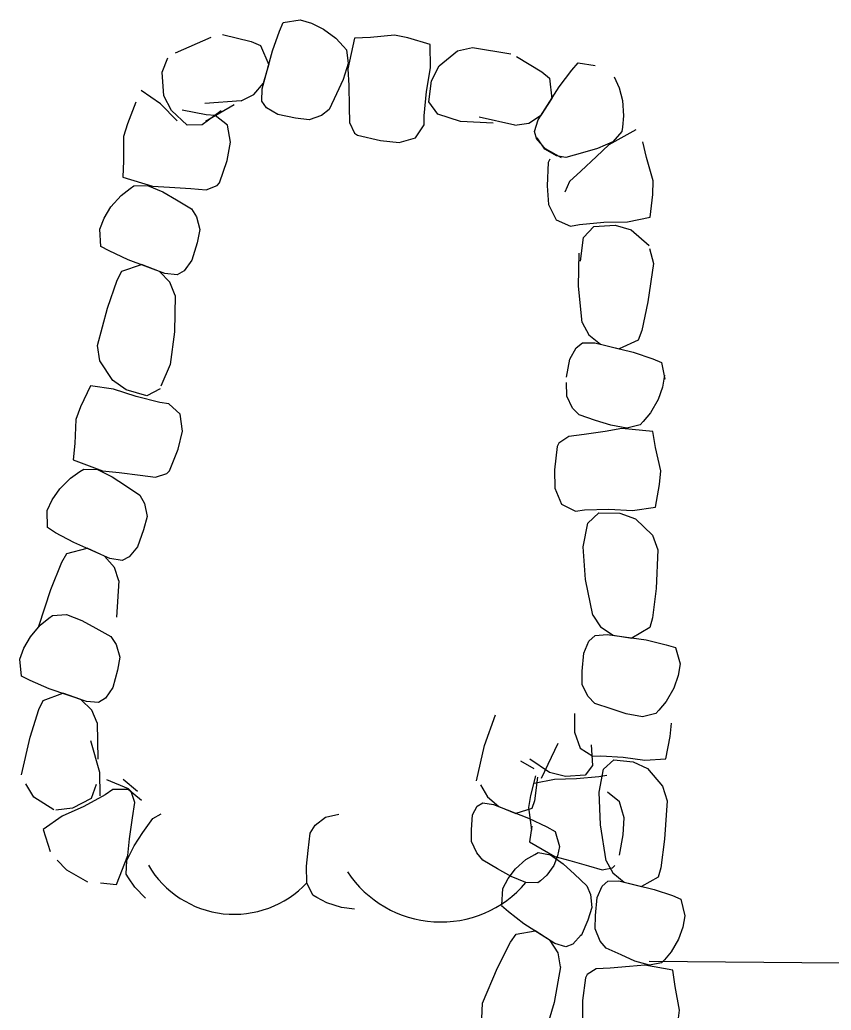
# Model space of a CAD drawing. Extents: x 588843 to 2552415, y 180129 to 269402.
# Drawn here: x 593574.83 to 593607.83, y 186546.98 to 186587.25 of the extents above; entities that cross this region are included whole.
import ezdxf

# ---------------------------------------------------------------- set-up
doc = ezdxf.new("R2010")
doc.units = 0
for name, color, linetype in [('E_DRN', 7, 'Continuous'), ('E_DRN_RipRap', 7, 'Continuous'), ('E_DWY', 7, 'Continuous')]:
    doc.layers.add(name, color=color, linetype=linetype)

# ---------------------------------------------------------------- blocks, each defined once
blk = doc.blocks.new('CULV2')
at = {"layer": 'E_DRN'}
blk.add_arc((19.68, 14.76), 24.6, 216.8699, 323.1301, dxfattribs=at)

msp = doc.modelspace()

# ---------------------------------------------------------------- linework, layer by layer
at = {"layer": 'E_DRN_RipRap'}
for p, q in [((593585.395, 186586.78), (593585.55, 186587.137)), ((593585.55, 186587.137), (593586.238, 186587.246)), ((593586.238, 186587.246), (593586.703, 186587.109)), ((593586.703, 186587.109), (593587.186, 186586.87)), ((593583.079, 186586.647), (593584.239, 186586.359)), ((593585.105, 186585.985), (593585.395, 186586.78)), ((593587.186, 186586.87), (593587.684, 186586.495)), ((593590.079, 186586.623), (593589.103, 186586.531)), ((593590.62, 186586.508), (593590.079, 186586.623)), ((593581.167, 186585.907), (593582.616, 186586.534)), ((593584.239, 186586.359), (593584.62, 186586.202)), ((593584.62, 186586.202), (593584.962, 186585.42)), ((593587.684, 186586.495), (593588.003, 186586.158)), ((593588.443, 186586.496), (593588.176, 186585.257)), ((593589.103, 186586.531), (593588.443, 186586.496)), ((593591.519, 186586.237), (593590.62, 186586.508)), ((593591.535, 186585.29), (593591.519, 186586.237)), ((593584.686, 186584.44), (593585.105, 186585.985)), ((593588.003, 186586.158), (593588.122, 186586.019)), ((593588.122, 186586.019), (593588.19, 186585.463)), ((593591.882, 186585.372), (593592.633, 186585.979)), ((593592.633, 186585.979), (593593.244, 186586.121)), ((593593.244, 186586.121), (593594.801, 186585.859)), ((593580.622, 186585.118), (593580.856, 186585.696)), ((593584.751, 186584.672), (593584.962, 186585.42)), ((593588.19, 186585.463), (593587.989, 186584.823)), ((593595.037, 186585.757), (593596.06, 186585.137)), ((593597.288, 186585.196), (593597.542, 186585.49)), ((593597.542, 186585.49), (593598.231, 186585.389)), ((593580.687, 186584.157), (593580.622, 186585.118)), ((593588.176, 186585.257), (593588.209, 186584.571)), ((593591.368, 186584.333), (593591.535, 186585.29)), ((593591.578, 186584.765), (593591.882, 186585.372)), ((593596.06, 186585.137), (593596.376, 186584.874)), ((593596.775, 186584.523), (593597.288, 186585.196)), ((593584.354, 186584.203), (593584.751, 186584.672)), ((593587.989, 186584.823), (593587.716, 186584.237)), ((593591.468, 186583.906), (593591.578, 186584.765)), ((593596.376, 186584.874), (593596.471, 186584.027)), ((593599.001, 186584.924), (593599.205, 186584.485)), ((593580.555, 186583.828), (593579.775, 186584.365)), ((593583.841, 186583.949), (593584.354, 186584.203)), ((593584.679, 186583.941), (593584.686, 186584.44)), ((593587.716, 186584.237), (593587.411, 186583.603)), ((593588.209, 186584.571), (593588.229, 186583.703)), ((593591.276, 186583.344), (593591.368, 186584.333)), ((593595.916, 186583.175), (593596.775, 186584.523)), ((593599.205, 186584.485), (593599.343, 186583.964)), ((593579.559, 186583.893), (593579.21, 186583.023)), ((593581.239, 186583.137), (593580.555, 186583.828)), ((593581.007, 186583.558), (593580.687, 186584.157)), ((593583.841, 186583.949), (593582.364, 186583.837)), ((593583.547, 186583.786), (593582.393, 186583.113)), ((593584.871, 186583.669), (593584.679, 186583.941)), ((593591.83, 186583.412), (593591.468, 186583.906)), ((593596.047, 186583.377), (593596.471, 186584.027)), ((593599.343, 186583.964), (593599.389, 186583.343)), ((593581.644, 186582.969), (593581.007, 186583.558)), ((593582.415, 186583.386), (593581.439, 186583.569)), ((593583.024, 186583.551), (593582.253, 186582.976)), ((593582.781, 186583.354), (593582.415, 186583.386)), ((593585.326, 186583.402), (593584.871, 186583.669)), ((593586.049, 186583.248), (593585.326, 186583.402)), ((593587.411, 186583.603), (593587.105, 186583.361)), ((593588.229, 186583.703), (593588.24, 186583.075)), ((593592.753, 186583.113), (593591.83, 186583.412)), ((593579.21, 186583.023), (593579.047, 186582.496)), ((593583.275, 186582.956), (593582.781, 186583.354)), ((593586.597, 186583.185), (593586.049, 186583.248)), ((593587.105, 186583.361), (593586.597, 186583.185)), ((593588.24, 186583.075), (593588.447, 186582.641)), ((593591.277, 186582.976), (593591.276, 186583.344)), ((593594.086, 186583.05), (593592.753, 186583.113)), ((593594.963, 186582.957), (593593.52, 186583.29)), ((593594.963, 186582.957), (593595.529, 186583.047)), ((593595.529, 186583.047), (593596.047, 186583.377)), ((593595.761, 186582.701), (593595.916, 186583.175)), ((593599.389, 186583.343), (593599.346, 186582.881)), ((593582.253, 186582.976), (593581.644, 186582.969)), ((593583.405, 186582.271), (593583.275, 186582.956)), ((593588.447, 186582.641), (593588.573, 186582.553)), ((593590.927, 186582.448), (593591.277, 186582.976)), ((593595.864, 186582.384), (593595.761, 186582.701)), ((593599.889, 186582.772), (593598.783, 186582.159)), ((593599.319, 186582.7), (593598.946, 186582.284)), ((593599.346, 186582.881), (593599.319, 186582.7)), ((593579.047, 186582.496), (593579.051, 186581.515)), ((593583.261, 186581.527), (593583.405, 186582.271)), ((593588.573, 186582.553), (593589.502, 186582.333)), ((593589.502, 186582.333), (593590.256, 186582.256)), ((593590.256, 186582.256), (593590.927, 186582.448)), ((593596.219, 186581.994), (593595.864, 186582.384)), ((593596.188, 186581.988), (593595.875, 186582.442)), ((593598.946, 186582.284), (593598.334, 186582.015)), ((593600.324, 186581.646), (593600.17, 186582.289)), ((593596.654, 186581.721), (593596.188, 186581.988)), ((593596.864, 186581.632), (593596.219, 186581.994)), ((593597.714, 186581.836), (593597.038, 186581.65)), ((593598.334, 186582.015), (593597.714, 186581.836)), ((593598.783, 186582.159), (593598.29, 186581.684)), ((593579.051, 186581.515), (593579.027, 186580.855)), ((593582.959, 186580.623), (593583.261, 186581.527)), ((593596.324, 186581.443), (593596.277, 186580.491)), ((593596.387, 186581.583), (593596.324, 186581.443)), ((593597.038, 186581.65), (593596.654, 186581.721)), ((593598.29, 186581.684), (593597.651, 186581.098)), ((593600.592, 186580.703), (593600.324, 186581.646)), ((593597.651, 186581.098), (593597.186, 186580.678)), ((593579.027, 186580.855), (593580.236, 186580.476)), ((593582.861, 186580.506), (593582.959, 186580.623)), ((593597.186, 186580.678), (593596.997, 186580.237)), ((593600.577, 186580.15), (593600.592, 186580.703)), ((593578.96, 186580.099), (593579.324, 186580.386)), ((593579.324, 186580.386), (593579.473, 186580.492)), ((593579.473, 186580.492), (593580.032, 186580.508)), ((593580.032, 186580.508), (593580.65, 186580.25)), ((593580.236, 186580.476), (593580.92, 186580.446)), ((593580.65, 186580.25), (593581.209, 186579.924)), ((593580.92, 186580.446), (593581.786, 186580.386)), ((593581.786, 186580.386), (593582.411, 186580.339)), ((593582.411, 186580.339), (593582.861, 186580.506)), ((593596.277, 186580.491), (593596.339, 186579.735)), ((593578.543, 186579.638), (593578.96, 186580.099)), ((593581.209, 186579.924), (593581.811, 186579.563)), ((593600.475, 186579.217), (593600.577, 186580.15)), ((593578.262, 186579.179), (593578.543, 186579.638)), ((593581.811, 186579.563), (593582.025, 186579.236)), ((593596.339, 186579.735), (593596.649, 186579.11)), ((593578.085, 186578.729), (593578.262, 186579.179)), ((593582.025, 186579.236), (593582.155, 186578.714)), ((593596.649, 186579.11), (593597.231, 186578.862)), ((593597.592, 186578.93), (593598.579, 186579.019)), ((593598.579, 186579.019), (593599.549, 186579.029)), ((593599.549, 186579.029), (593600.475, 186579.217)), ((593578.131, 186578.035), (593578.085, 186578.729)), ((593582.155, 186578.714), (593582.043, 186578.174)), ((593597.231, 186578.862), (593597.592, 186578.93)), ((593597.759, 186578.398), (593598.178, 186578.843)), ((593598.178, 186578.843), (593599.042, 186578.891)), ((593599.042, 186578.891), (593599.693, 186578.703)), ((593599.693, 186578.703), (593600.424, 186578.075)), ((593582.043, 186578.174), (593581.825, 186577.469)), ((593597.635, 186577.436), (593597.759, 186578.398)), ((593578.472, 186577.847), (593578.131, 186578.035)), ((593579.237, 186577.486), (593578.472, 186577.847)), ((593597.559, 186576.419), (593597.588, 186577.754)), ((593600.445, 186577.948), (593600.603, 186577.34)), ((593580.736, 186576.927), (593579.237, 186577.486)), ((593581.825, 186577.469), (593581.519, 186577.04)), ((593578.788, 186576.658), (593578.979, 186577.022)), ((593578.979, 186577.022), (593579.786, 186577.291)), ((593580.511, 186577.012), (593579.786, 186577.291)), ((593580.942, 186576.575), (593580.511, 186577.012)), ((593581.519, 186577.04), (593581.231, 186576.873)), ((593600.603, 186577.34), (593600.381, 186575.777)), ((593578.398, 186575.529), (593578.788, 186576.658)), ((593581.231, 186576.873), (593580.736, 186576.927)), ((593581.149, 186576.04), (593580.942, 186576.575)), ((593597.708, 186574.946), (593597.559, 186576.419)), ((593581.149, 186576.04), (593581.128, 186574.56)), ((593600.381, 186575.777), (593600.124, 186574.609)), ((593577.999, 186574.003), (593578.398, 186575.529)), ((593597.708, 186574.946), (593597.975, 186574.439)), ((593581.128, 186574.56), (593580.946, 186573.238)), ((593600.124, 186574.609), (593599.976, 186574.225)), ((593597.975, 186574.439), (593598.454, 186574.055)), ((593599.976, 186574.225), (593599.205, 186573.863)), ((593578.086, 186573.381), (593577.999, 186574.003)), ((593597.2, 186573.447), (593597.455, 186573.909)), ((593597.455, 186573.909), (593597.722, 186574.108)), ((593597.722, 186574.108), (593598.22, 186574.114)), ((593598.22, 186574.114), (593599.773, 186573.734)), ((593598.454, 186574.055), (593599.205, 186573.863)), ((593599.773, 186573.734), (593600.574, 186573.465)), ((593578.622, 186572.578), (593578.086, 186573.381)), ((593597.066, 186572.72), (593597.2, 186573.447)), ((593600.574, 186573.465), (593600.934, 186573.319)), ((593600.934, 186573.319), (593601.06, 186572.634)), ((593580.946, 186573.238), (593580.567, 186572.346)), ((593579.166, 186572.2), (593578.61, 186572.59)), ((593601.054, 186572.792), (593600.975, 186572.315)), ((593577.704, 186572.36), (593577.308, 186571.513)), ((593578.641, 186572.235), (593577.704, 186572.36)), ((593579.563, 186571.929), (593578.641, 186572.235)), ((593579.999, 186571.964), (593579.166, 186572.2)), ((593580.538, 186572.248), (593579.999, 186571.964)), ((593597.074, 186571.943), (593597.071, 186572.494)), ((593600.975, 186572.315), (593600.796, 186571.806)), ((593580.526, 186571.691), (593579.563, 186571.929)), ((593597.31, 186571.46), (593597.074, 186571.943)), ((593600.796, 186571.806), (593600.485, 186571.266)), ((593577.308, 186571.513), (593577.116, 186570.996)), ((593580.89, 186571.638), (593580.526, 186571.691)), ((593581.361, 186571.213), (593580.89, 186571.638)), ((593597.587, 186571.186), (593597.31, 186571.46)), ((593577.116, 186570.996), (593577.067, 186570.019)), ((593581.454, 186570.523), (593581.361, 186571.213)), ((593598.251, 186570.96), (593597.587, 186571.186)), ((593598.865, 186570.76), (593598.251, 186570.96)), ((593600.189, 186570.908), (593600.066, 186570.774)), ((593600.485, 186571.266), (593600.189, 186570.908)), ((593581.27, 186569.789), (593581.454, 186570.523)), ((593598.642, 186570.511), (593597.784, 186570.385)), ((593599.317, 186570.627), (593598.642, 186570.511)), ((593599.523, 186570.639), (593598.865, 186570.76)), ((593600.578, 186570.513), (593599.317, 186570.627)), ((593600.066, 186570.774), (593599.523, 186570.639)), ((593600.692, 186569.862), (593600.578, 186570.513)), ((593597.163, 186570.299), (593596.758, 186570.04)), ((593597.784, 186570.385), (593597.163, 186570.299)), ((593577.067, 186570.019), (593577.007, 186569.362)), ((593580.92, 186568.905), (593581.27, 186569.789)), ((593596.687, 186569.904), (593596.581, 186568.956)), ((593596.758, 186570.04), (593596.687, 186569.904)), ((593600.901, 186568.904), (593600.692, 186569.862)), ((593577.007, 186569.362), (593578.193, 186568.914)), ((593577.278, 186568.877), (593577.432, 186568.974)), ((593577.432, 186568.974), (593577.991, 186568.959)), ((593577.991, 186568.959), (593578.595, 186568.665)), ((593578.193, 186568.914), (593578.875, 186568.845)), ((593580.815, 186568.794), (593580.92, 186568.905)), ((593596.581, 186568.956), (593596.596, 186568.198)), ((593600.852, 186568.353), (593600.901, 186568.904)), ((593576.458, 186568.177), (593576.899, 186568.612)), ((593576.899, 186568.612), (593577.278, 186568.877)), ((593578.595, 186568.665), (593579.134, 186568.309)), ((593578.875, 186568.845), (593579.735, 186568.737)), ((593579.735, 186568.737), (593580.357, 186568.654)), ((593580.357, 186568.654), (593580.815, 186568.794)), ((593576.152, 186567.735), (593576.458, 186568.177)), ((593579.134, 186568.309), (593579.716, 186567.914)), ((593596.596, 186568.198), (593596.866, 186567.556)), ((593600.692, 186567.428), (593600.852, 186568.353)), ((593575.951, 186567.297), (593576.152, 186567.735)), ((593579.716, 186567.914), (593579.911, 186567.576)), ((593575.959, 186566.601), (593575.951, 186567.297)), ((593579.911, 186567.576), (593580.012, 186567.048)), ((593596.866, 186567.556), (593597.432, 186567.272)), ((593597.432, 186567.272), (593597.796, 186567.318)), ((593597.796, 186567.318), (593598.787, 186567.346)), ((593598.787, 186567.346), (593599.756, 186567.298)), ((593599.756, 186567.298), (593600.692, 186567.428)), ((593580.012, 186567.048), (593579.871, 186566.517)), ((593597.93, 186566.777), (593598.376, 186567.196)), ((593598.376, 186567.196), (593599.241, 186567.191)), ((593599.241, 186567.191), (593599.879, 186566.963)), ((593599.879, 186566.963), (593600.57, 186566.291)), ((593576.29, 186566.395), (593575.959, 186566.601)), ((593579.871, 186566.517), (593579.616, 186565.826)), ((593597.746, 186565.824), (593597.93, 186566.777)), ((593577.033, 186565.991), (593576.29, 186566.395)), ((593600.57, 186566.291), (593600.786, 186565.702)), ((593576.75, 186565.544), (593577.571, 186565.766)), ((593578.499, 186565.348), (593577.033, 186565.991)), ((593578.279, 186565.446), (593577.571, 186565.766)), ((593579.616, 186565.826), (593579.287, 186565.416)), ((593597.844, 186564.493), (593597.746, 186565.824)), ((593600.786, 186565.702), (593600.714, 186564.124)), ((593576.54, 186565.192), (593576.75, 186565.544)), ((593578.686, 186564.985), (593578.279, 186565.446)), ((593578.991, 186565.266), (593578.499, 186565.348)), ((593579.287, 186565.416), (593578.991, 186565.266)), ((593576.09, 186564.088), (593576.54, 186565.192)), ((593578.863, 186564.44), (593578.686, 186564.985)), ((593598.132, 186563.04), (593597.844, 186564.493)), ((593575.607, 186562.59), (593576.09, 186564.088)), ((593578.863, 186564.44), (593578.761, 186562.966)), ((593600.714, 186564.124), (593600.569, 186562.937)), ((593575.667, 186562.629), (593576.022, 186562.924)), ((593576.022, 186562.924), (593576.168, 186563.032)), ((593576.168, 186563.032), (593576.727, 186563.063)), ((593576.727, 186563.063), (593577.353, 186562.823)), ((593598.132, 186563.04), (593598.446, 186562.561)), ((593600.569, 186562.937), (593600.459, 186562.541)), ((593575.265, 186562.161), (593575.667, 186562.629)), ((593577.353, 186562.823), (593577.922, 186562.515)), ((593577.922, 186562.515), (593578.536, 186562.172)), ((593598.446, 186562.561), (593598.959, 186562.225)), ((593600.459, 186562.541), (593599.726, 186562.106)), ((593574.998, 186561.698), (593575.265, 186562.161)), ((593578.536, 186562.172), (593578.76, 186561.853)), ((593597.98, 186561.984), (593598.226, 186562.208)), ((593598.226, 186562.208), (593598.722, 186562.261)), ((593598.722, 186562.261), (593600.303, 186562.032)), ((593598.959, 186562.225), (593599.726, 186562.106)), ((593574.835, 186561.247), (593574.998, 186561.698)), ((593578.76, 186561.853), (593578.906, 186561.338)), ((593597.77, 186561.499), (593597.98, 186561.984)), ((593600.303, 186562.032), (593601.126, 186561.841)), ((593601.126, 186561.841), (593601.498, 186561.731)), ((593601.498, 186561.731), (593601.689, 186561.061)), ((593574.903, 186560.558), (593574.835, 186561.247)), ((593578.906, 186561.338), (593578.811, 186560.8)), ((593597.705, 186560.763), (593597.77, 186561.499)), ((593601.689, 186561.061), (593601.61, 186560.584)), ((593575.25, 186560.381), (593574.903, 186560.558)), ((593578.811, 186560.8), (593578.616, 186560.094)), ((593597.709, 186560.211), (593597.705, 186560.763)), ((593601.61, 186560.584), (593601.43, 186560.074)), ((593576.027, 186560.043), (593575.25, 186560.381)), ((593577.543, 186559.527), (593576.027, 186560.043)), ((593578.616, 186560.094), (593578.324, 186559.66)), ((593597.945, 186559.729), (593597.709, 186560.211)), ((593601.43, 186560.074), (593601.119, 186559.535)), ((593575.783, 186559.576), (593576.582, 186559.864)), ((593577.316, 186559.606), (593576.582, 186559.864)), ((593578.324, 186559.66), (593578.041, 186559.487)), ((593598.221, 186559.455), (593597.945, 186559.729)), ((593575.604, 186559.209), (593575.783, 186559.576)), ((593577.761, 186559.183), (593577.316, 186559.606)), ((593578.041, 186559.487), (593577.543, 186559.527)), ((593598.886, 186559.229), (593598.221, 186559.455)), ((593599.499, 186559.029), (593598.886, 186559.229)), ((593601.119, 186559.535), (593600.824, 186559.177)), ((593575.25, 186558.078), (593575.604, 186559.209)), ((593577.985, 186558.658), (593577.761, 186559.183)), ((593593.734, 186557.737), (593594.173, 186558.995)), ((593597.395, 186559.038), (593597.392, 186558.286)), ((593600.157, 186558.907), (593599.499, 186559.029)), ((593600.7, 186559.042), (593600.157, 186558.907)), ((593600.824, 186559.177), (593600.7, 186559.042)), ((593577.985, 186558.658), (593578.011, 186557.188)), ((593601.276, 186558.108), (593601.333, 186558.649)), ((593574.898, 186556.554), (593575.25, 186558.078)), ((593597.392, 186558.286), (593597.625, 186557.629)), ((593601.11, 186557.204), (593601.276, 186558.108)), ((593577.715, 186557.949), (593578.079, 186556.665)), ((593593.411, 186556.302), (593593.734, 186557.737)), ((593596.717, 186557.826), (593596.037, 186556.401)), ((593597.625, 186557.629), (593598.134, 186557.304)), ((593598.064, 186557.763), (593598.128, 186556.927)), ((593598.134, 186557.304), (593598.468, 186557.321)), ((593598.468, 186557.321), (593599.372, 186557.272)), ((593599.372, 186557.272), (593600.254, 186557.148)), ((593595.753, 186556.795), (593595.213, 186557.11)), ((593596.38, 186556.646), (593595.58, 186557.185)), ((593598.128, 186556.927), (593597.821, 186556.536)), ((593598.578, 186556.774), (593598.993, 186557.154)), ((593598.993, 186557.154), (593599.782, 186557.082)), ((593599.782, 186557.082), (593600.359, 186556.807)), ((593600.254, 186557.148), (593601.11, 186557.204)), ((593600.359, 186556.807), (593600.974, 186556.088)), ((593578.079, 186556.665), (593578.091, 186555.695)), ((593595.811, 186556.506), (593595.605, 186555.709)), ((593595.883, 186556.461), (593595.759, 186555.488)), ((593597.023, 186556.488), (593596.38, 186556.646)), ((593597.821, 186556.536), (593597.023, 186556.488)), ((593598.384, 186556.466), (593597.479, 186556.381)), ((593598.708, 186556.529), (593598.384, 186556.466)), ((593598.389, 186555.845), (593598.578, 186556.774)), ((593575.407, 186555.644), (593575.077, 186556.178)), ((593577.946, 186556.163), (593577.741, 186555.587)), ((593579.26, 186555.985), (593578.378, 186556.344)), ((593579.618, 186555.874), (593579.04, 186556.365)), ((593593.569, 186556.141), (593593.854, 186555.662)), ((593596.576, 186556.363), (593595.746, 186556.193)), ((593597.479, 186556.381), (593596.576, 186556.363)), ((593600.974, 186556.088), (593601.158, 186555.487)), ((593576.219, 186555.124), (593575.407, 186555.644)), ((593578.312, 186555.742), (593577.445, 186555.266)), ((593578.615, 186555.949), (593578.312, 186555.742)), ((593579.247, 186555.953), (593578.615, 186555.949)), ((593579.78, 186555.505), (593579.247, 186555.953)), ((593579.37, 186555.879), (593579.26, 186555.985)), ((593579.507, 186555.421), (593579.37, 186555.879)), ((593593.854, 186555.662), (593594.316, 186555.258)), ((593595.605, 186555.709), (593595.524, 186555.223)), ((593598.45, 186554.519), (593598.389, 186555.845)), ((593599.218, 186555.446), (593598.733, 186555.843)), ((593576.971, 186555.199), (593576.3, 186555.111)), ((593577.445, 186555.266), (593576.562, 186554.87)), ((593577.741, 186555.587), (593576.971, 186555.199)), ((593579.419, 186554.803), (593579.507, 186555.421)), ((593593.251, 186554.919), (593593.437, 186555.281)), ((593593.437, 186555.281), (593593.658, 186555.414)), ((593593.658, 186555.414), (593594.103, 186555.344)), ((593594.103, 186555.344), (593595.525, 186554.782)), ((593594.316, 186555.258), (593595.006, 186554.979)), ((593595.524, 186555.223), (593595.646, 186554.305)), ((593595.759, 186555.488), (593595.663, 186555.177)), ((593599.416, 186554.799), (593599.218, 186555.446)), ((593601.158, 186555.487), (593601.058, 186553.931)), ((593576.562, 186554.87), (593575.79, 186554.328)), ((593579.302, 186553.948), (593579.419, 186554.803)), ((593580.243, 186554.774), (593580.583, 186554.965)), ((593586.85, 186554.503), (593587.273, 186554.835)), ((593587.273, 186554.835), (593587.812, 186554.953)), ((593593.197, 186554.31), (593593.251, 186554.919)), ((593595.663, 186555.177), (593595.006, 186554.979)), ((593599.378, 186554.11), (593599.416, 186554.799)), ((593579.842, 186554.2), (593580.243, 186554.774)), ((593586.64, 186554.174), (593586.85, 186554.503)), ((593595.525, 186554.782), (593596.266, 186554.429)), ((593595.661, 186554.465), (593595.563, 186553.827)), ((593596.266, 186554.429), (593596.601, 186554.249)), ((593598.681, 186553.059), (593598.45, 186554.519)), ((593575.79, 186554.328), (593576.071, 186553.432)), ((593579.48, 186553.667), (593579.842, 186554.2)), ((593586.557, 186553.476), (593586.64, 186554.174)), ((593593.203, 186553.842), (593593.197, 186554.31)), ((593596.601, 186554.249), (593596.776, 186553.637)), ((593599.219, 186553.278), (593599.378, 186554.11)), ((593579.181, 186553.07), (593579.48, 186553.667)), ((593579.227, 186553.27), (593579.302, 186553.948)), ((593593.417, 186553.378), (593593.203, 186553.842)), ((593595.563, 186553.827), (593596.594, 186553.229)), ((593596.776, 186553.637), (593596.707, 186553.25)), ((593601.058, 186553.931), (593600.9, 186552.767)), ((593578.768, 186552.094), (593579.227, 186553.27)), ((593586.49, 186552.832), (593586.557, 186553.476)), ((593593.667, 186553.081), (593593.417, 186553.378)), ((593595.417, 186553.102), (593595.773, 186553.313)), ((593595.773, 186553.313), (593595.918, 186553.388)), ((593595.918, 186553.388), (593596.417, 186553.299)), ((593596.417, 186553.299), (593596.936, 186552.931)), ((593596.707, 186553.25), (593596.549, 186552.86)), ((593596.594, 186553.229), (593597.199, 186553.071)), ((593576.352, 186553.084), (593576.732, 186552.682)), ((593579.161, 186552.513), (593579.181, 186553.07)), ((593586.508, 186552.161), (593586.49, 186552.832)), ((593594.266, 186552.735), (593593.667, 186553.081)), ((593594.993, 186552.732), (593595.417, 186553.102)), ((593596.549, 186552.86), (593596.272, 186552.476)), ((593596.936, 186552.931), (593597.395, 186552.509)), ((593597.199, 186553.071), (593597.961, 186552.85)), ((593597.961, 186552.85), (593598.512, 186552.686)), ((593598.681, 186553.059), (593598.957, 186552.56)), ((593598.931, 186552.764), (593599.032, 186552.86)), ((593576.732, 186552.682), (593577.587, 186552.204)), ((593579.256, 186552.358), (593579.161, 186552.513)), ((593594.818, 186552.423), (593594.266, 186552.735)), ((593594.689, 186552.338), (593594.993, 186552.732)), ((593595.41, 186552.167), (593594.818, 186552.423)), ((593596.272, 186552.476), (593596.008, 186552.241)), ((593597.395, 186552.509), (593597.889, 186552.043)), ((593598.512, 186552.686), (593598.931, 186552.764)), ((593598.957, 186552.56), (593599.417, 186552.187)), ((593600.791, 186552.383), (593600.113, 186552.009)), ((593600.9, 186552.767), (593600.791, 186552.383)), ((593578.111, 186552.162), (593578.768, 186552.094)), ((593579.519, 186551.979), (593579.256, 186552.358)), ((593579.951, 186551.534), (593579.519, 186551.979)), ((593586.753, 186551.657), (593586.508, 186552.161)), ((593594.48, 186551.933), (593594.689, 186552.338)), ((593595.898, 186552.155), (593595.41, 186552.167)), ((593596.008, 186552.241), (593595.898, 186552.155)), ((593597.889, 186552.043), (593598.041, 186551.684)), ((593598.317, 186551.561), (593598.519, 186552.025)), ((593598.519, 186552.025), (593598.749, 186552.227)), ((593598.749, 186552.227), (593599.201, 186552.241)), ((593599.201, 186552.241), (593600.638, 186551.892)), ((593599.417, 186552.187), (593600.113, 186552.009)), ((593586.91, 186551.564), (593586.753, 186551.657)), ((593594.441, 186551.247), (593594.48, 186551.933)), ((593598.041, 186551.684), (593598.096, 186551.151)), ((593600.638, 186551.892), (593601.384, 186551.638)), ((593601.384, 186551.638), (593601.721, 186551.5)), ((593587.322, 186551.348), (593586.91, 186551.564)), ((593587.914, 186551.155), (593587.322, 186551.348)), ((593594.704, 186550.976), (593594.427, 186551.218)), ((593598.242, 186550.837), (593598.317, 186551.561)), ((593601.721, 186551.5), (593601.88, 186550.822)), ((593588.449, 186551.085), (593587.914, 186551.155)), ((593595.335, 186550.491), (593594.704, 186550.976)), ((593598.096, 186551.151), (593597.934, 186550.647)), ((593598.233, 186550.291), (593598.242, 186550.837)), ((593601.88, 186550.822), (593601.798, 186550.355)), ((593596.596, 186549.688), (593595.335, 186550.491)), ((593597.934, 186550.647), (593597.66, 186550)), ((593594.795, 186549.751), (593595.026, 186550.078)), ((593595.026, 186550.078), (593595.799, 186550.208)), ((593596.407, 186549.811), (593595.799, 186550.208)), ((593597.668, 186550.039), (593597.321, 186549.668)), ((593598.438, 186549.794), (593598.233, 186550.291)), ((593601.798, 186550.355), (593601.623, 186549.865)), ((593594.259, 186548.704), (593594.795, 186549.751)), ((593596.725, 186549.307), (593596.407, 186549.811)), ((593597.034, 186549.552), (593596.596, 186549.688)), ((593597.321, 186549.668), (593597.034, 186549.552)), ((593598.684, 186549.501), (593598.438, 186549.794)), ((593601.623, 186549.865), (593601.328, 186549.355)), ((593596.824, 186548.745), (593596.725, 186549.307)), ((593599.285, 186549.226), (593598.684, 186549.501)), ((593599.84, 186548.98), (593599.285, 186549.226)), ((593601.328, 186549.355), (593601.051, 186549.024)), ((593600.25, 186548.814), (593599.632, 186548.751)), ((593600.437, 186548.809), (593599.84, 186548.98)), ((593601.396, 186548.602), (593600.25, 186548.814)), ((593600.935, 186548.9), (593600.437, 186548.809)), ((593601.051, 186549.024), (593600.935, 186548.9)), ((593593.649, 186547.267), (593594.259, 186548.704)), ((593596.824, 186548.745), (593596.563, 186547.289)), ((593597.904, 186548.432), (593597.836, 186548.303)), ((593598.279, 186548.656), (593597.904, 186548.432)), ((593598.847, 186548.694), (593598.279, 186548.656)), ((593599.632, 186548.751), (593598.847, 186548.694)), ((593601.486, 186547.949), (593601.396, 186548.602)), ((593597.836, 186548.303), (593597.718, 186547.372)), ((593601.656, 186546.984), (593601.486, 186547.949)), ((593593.626, 186546.64), (593593.649, 186547.267)), ((593596.563, 186547.289), (593596.183, 186546.017)), ((593597.718, 186547.372), (593597.716, 186546.62)), ((593601.599, 186546.442), (593601.656, 186546.984))]:
    msp.add_line(p, q, dxfattribs=at)
at = {"layer": 'E_DWY'}
msp.add_lwpolyline([(593619.074, 186548.796), (593600.433, 186548.965)], dxfattribs=at)

# ---------------------------------------------------------------- block references
at = {"layer": 'E_DRN'}
for p, xscale, yscale, rotation in [((593580.064, 186552.871), 0.16470840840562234, 0.16470840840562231, -6.281757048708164), ((593588.16, 186552.608), 0.1845369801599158, 0.1845369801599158, -3.4790834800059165)]:
    msp.add_blockref('CULV2', p, dxfattribs=dict(at, xscale=xscale, yscale=yscale, rotation=rotation))

doc.saveas('drawing.dxf')
